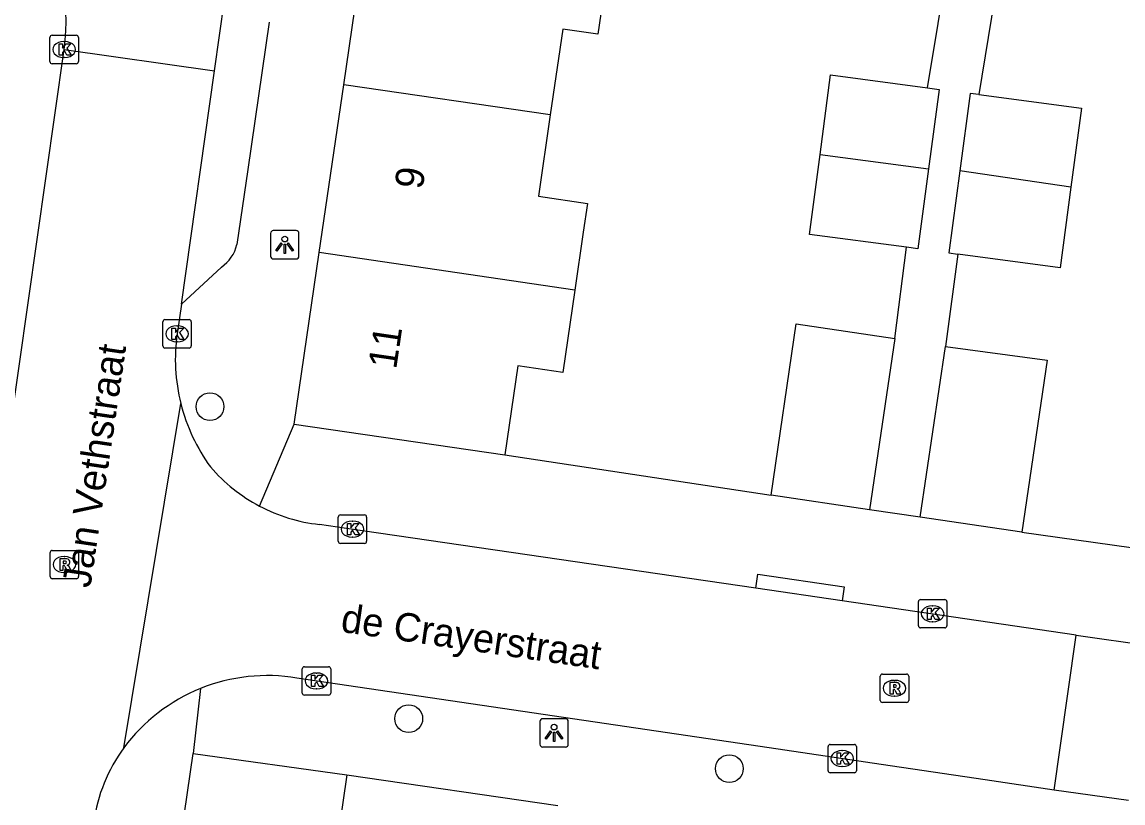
# Model space of a CAD drawing. Extents: x 163686 to 164493, y 382719 to 383870.
# Drawn here: x 164156.03 to 164194.79, y 382998.06 to 383025.57 of the extents above; entities that cross this region are included whole.
import ezdxf

# ---------------------------------------------------------------- set-up
doc = ezdxf.new("R2010")
doc.units = 0
for name, color, linetype in [('IMGEO_Boom', 7, 'Continuous'), ('IMGEO_Kolk', 7, 'Continuous'), ('IMGEO_Lichtpunt', 7, 'Continuous'), ('IMGEO_Muur', 7, 'Continuous'), ('IMGEO_Openbare_ruimte_label', 7, 'Continuous'), ('IMGEO_Pand', 7, 'Continuous'), ('IMGEO_Pand_nummerreeks', 7, 'Continuous'), ('IMGEO_Rijbaan_lokaal_open', 7, 'Continuous'), ('IMGEO_Rioolput', 7, 'Continuous'), ('IMGEO_Voetpad_open', 7, 'Continuous')]:
    doc.layers.add(name, color=color, linetype=linetype)

msp = doc.modelspace()

# ---------------------------------------------------------------- linework, layer by layer
at = {"layer": 'IMGEO_Boom'}
for centre in [(164162.644, 383012.019), (164169.644, 383001.028), (164180.935, 382999.267)]:
    msp.add_circle(centre, 0.489, dxfattribs=at)
at = {"layer": 'IMGEO_Kolk'}
for p, q in [((164157.011, 383024.17), (164157.011, 383025.022)), ((164157.086, 383025.096), (164157.938, 383025.096)), ((164157.499, 383024.876), (164157.524, 383024.876)), ((164158.012, 383025.022), (164158.012, 383024.17)), ((164157.938, 383024.096), (164157.086, 383024.096)), ((164157.522, 383024.316), (164157.497, 383024.316)), ((164160.985, 383014.157), (164160.985, 383015.009)), ((164161.06, 383015.083), (164161.912, 383015.083)), ((164161.473, 383014.863), (164161.498, 383014.863)), ((164161.986, 383015.009), (164161.986, 383014.157)), ((164161.912, 383014.083), (164161.06, 383014.083)), ((164161.496, 383014.303), (164161.471, 383014.303)), ((164167.161, 383007.277), (164167.161, 383008.129)), ((164167.236, 383008.203), (164168.088, 383008.203)), ((164168.162, 383008.129), (164168.162, 383007.277)), ((164167.649, 383007.983), (164167.674, 383007.983)), ((164167.672, 383007.423), (164167.647, 383007.423)), ((164168.088, 383007.203), (164167.236, 383007.203)), ((164187.591, 383004.297), (164187.591, 383005.149)), ((164187.666, 383005.223), (164188.518, 383005.223)), ((164188.592, 383005.149), (164188.592, 383004.297)), ((164188.079, 383005.003), (164188.104, 383005.003)), ((164188.102, 383004.443), (164188.077, 383004.443)), ((164188.518, 383004.223), (164187.666, 383004.223)), ((164165.896, 383001.93), (164165.896, 383002.782)), ((164165.971, 383002.856), (164166.823, 383002.856)), ((164166.897, 383002.782), (164166.897, 383001.93)), ((164166.384, 383002.636), (164166.409, 383002.636)), ((164166.407, 383002.076), (164166.382, 383002.076)), ((164166.823, 383001.856), (164165.971, 383001.856)), ((164184.409, 382999.196), (164184.409, 383000.048)), ((164184.484, 383000.122), (164185.336, 383000.122)), ((164185.41, 383000.048), (164185.41, 382999.196)), ((164184.897, 382999.902), (164184.922, 382999.902)), ((164184.92, 382999.342), (164184.895, 382999.342)), ((164185.336, 382999.122), (164184.484, 382999.122))]:
    msp.add_line(p, q, dxfattribs=at)
for points in [[(164157.011, 383024.17), (164157.011, 383025.022)], [(164157.086, 383025.096), (164157.938, 383025.096)], [(164157.332, 383024.796), (164157.455, 383024.796), (164157.455, 383024.645), (164157.585, 383024.796), (164157.749, 383024.796), (164157.603, 383024.645), (164157.756, 383024.396), (164157.604, 383024.396), (164157.519, 383024.56), (164157.455, 383024.493), (164157.455, 383024.396), (164157.332, 383024.396), (164157.332, 383024.796)], [(164158.012, 383025.022), (164158.012, 383024.17)], [(164157.938, 383024.096), (164157.086, 383024.096)], [(164160.985, 383014.157), (164160.985, 383015.009)], [(164161.06, 383015.083), (164161.912, 383015.083)], [(164161.306, 383014.783), (164161.429, 383014.783), (164161.429, 383014.632), (164161.559, 383014.783), (164161.723, 383014.783), (164161.577, 383014.632), (164161.73, 383014.383), (164161.578, 383014.383), (164161.493, 383014.547), (164161.429, 383014.48), (164161.429, 383014.383), (164161.306, 383014.383), (164161.306, 383014.783)], [(164161.986, 383015.009), (164161.986, 383014.157)], [(164161.912, 383014.083), (164161.06, 383014.083)], [(164167.161, 383007.277), (164167.161, 383008.129)], [(164167.236, 383008.203), (164168.088, 383008.203)], [(164168.162, 383008.129), (164168.162, 383007.277)], [(164167.482, 383007.903), (164167.605, 383007.903), (164167.605, 383007.752), (164167.735, 383007.903), (164167.899, 383007.903), (164167.753, 383007.752), (164167.906, 383007.503), (164167.754, 383007.503), (164167.669, 383007.667), (164167.605, 383007.6), (164167.605, 383007.503), (164167.482, 383007.503), (164167.482, 383007.903)], [(164168.088, 383007.203), (164167.236, 383007.203)], [(164187.591, 383004.297), (164187.591, 383005.149)], [(164187.666, 383005.223), (164188.518, 383005.223)], [(164188.592, 383005.149), (164188.592, 383004.297)], [(164187.912, 383004.923), (164188.035, 383004.923), (164188.035, 383004.772), (164188.165, 383004.923), (164188.329, 383004.923), (164188.183, 383004.772), (164188.336, 383004.523), (164188.184, 383004.523), (164188.099, 383004.687), (164188.035, 383004.62), (164188.035, 383004.523), (164187.912, 383004.523), (164187.912, 383004.923)], [(164188.518, 383004.223), (164187.666, 383004.223)], [(164165.896, 383001.93), (164165.896, 383002.782)], [(164165.971, 383002.856), (164166.823, 383002.856)], [(164166.897, 383002.782), (164166.897, 383001.93)], [(164166.217, 383002.556), (164166.34, 383002.556), (164166.34, 383002.405), (164166.47, 383002.556), (164166.634, 383002.556), (164166.488, 383002.405), (164166.641, 383002.156), (164166.489, 383002.156), (164166.404, 383002.32), (164166.34, 383002.253), (164166.34, 383002.156), (164166.217, 383002.156), (164166.217, 383002.556)], [(164166.823, 383001.856), (164165.971, 383001.856)], [(164184.409, 382999.196), (164184.409, 383000.048)], [(164184.484, 383000.122), (164185.336, 383000.122)], [(164185.41, 383000.048), (164185.41, 382999.196)], [(164184.73, 382999.822), (164184.853, 382999.822), (164184.853, 382999.671), (164184.983, 382999.822), (164185.147, 382999.822), (164185.001, 382999.671), (164185.154, 382999.422), (164185.002, 382999.422), (164184.917, 382999.586), (164184.853, 382999.519), (164184.853, 382999.422), (164184.73, 382999.422), (164184.73, 382999.822)], [(164185.336, 382999.122), (164184.484, 382999.122)]]:
    msp.add_lwpolyline(points, dxfattribs=at)
for centre, start, end in [((164157.088, 383025.02), 91.552, 178.448), ((164157.088, 383025.02), 91.552, 178.448), ((164157.936, 383025.02), 1.552, 88.448), ((164157.936, 383025.02), 1.552, 88.448), ((164157.088, 383024.172), 181.552, 268.448), ((164157.088, 383024.172), 181.552, 268.448), ((164157.936, 383024.172), 271.552, 358.448), ((164157.936, 383024.172), 271.552, 358.448), ((164161.062, 383015.007), 91.552, 178.448), ((164161.062, 383015.007), 91.552, 178.448), ((164161.91, 383015.007), 1.552, 88.448), ((164161.91, 383015.007), 1.552, 88.448), ((164161.062, 383014.159), 181.552, 268.448), ((164161.062, 383014.159), 181.552, 268.448), ((164161.91, 383014.159), 271.552, 358.448), ((164161.91, 383014.159), 271.552, 358.448), ((164167.238, 383008.127), 91.552, 178.448), ((164167.238, 383008.127), 91.552, 178.448), ((164168.086, 383008.127), 1.552, 88.448), ((164168.086, 383008.127), 1.552, 88.448), ((164167.238, 383007.279), 181.552, 268.448), ((164167.238, 383007.279), 181.552, 268.448), ((164168.086, 383007.279), 271.552, 358.448), ((164168.086, 383007.279), 271.552, 358.448), ((164187.668, 383005.147), 91.552, 178.448), ((164187.668, 383005.147), 91.552, 178.448), ((164188.516, 383005.147), 1.552, 88.448), ((164188.516, 383005.147), 1.552, 88.448), ((164187.668, 383004.299), 181.552, 268.448), ((164187.668, 383004.299), 181.552, 268.448), ((164188.516, 383004.299), 271.552, 358.448), ((164188.516, 383004.299), 271.552, 358.448), ((164165.973, 383002.78), 91.552, 178.448), ((164165.973, 383002.78), 91.552, 178.448), ((164166.821, 383002.78), 1.552, 88.448), ((164166.821, 383002.78), 1.552, 88.448), ((164165.973, 383001.932), 181.552, 268.448), ((164165.973, 383001.932), 181.552, 268.448), ((164166.821, 383001.932), 271.552, 358.448), ((164166.821, 383001.932), 271.552, 358.448), ((164184.486, 383000.046), 91.552, 178.448), ((164184.486, 383000.046), 91.552, 178.448), ((164185.334, 383000.046), 1.552, 88.448), ((164185.334, 383000.046), 1.552, 88.448), ((164184.486, 382999.198), 181.552, 268.448), ((164184.486, 382999.198), 181.552, 268.448), ((164185.334, 382999.198), 271.552, 358.448), ((164185.334, 382999.198), 271.552, 358.448)]:
    msp.add_arc(centre, 0.0765, start, end, dxfattribs=at)
for centre, major_axis, ratio, start_param, end_param in [((164157.498, 383024.596), (-0.387, 0.002), 0.722429, 4.712389, 7.853982), ((164157.523, 383024.596), (-0.39, 0.002), 0.717154, 1.570796, 4.712389), ((164161.472, 383014.583), (-0.387, 0.002), 0.722429, 4.712389, 7.853982), ((164161.497, 383014.583), (-0.39, 0.002), 0.717154, 1.570796, 4.712389), ((164167.648, 383007.703), (-0.387, 0.002), 0.722429, 4.712389, 7.853982), ((164167.673, 383007.703), (-0.39, 0.002), 0.717154, 1.570796, 4.712389), ((164188.078, 383004.723), (-0.387, 0.002), 0.722429, 4.712389, 7.853982), ((164188.103, 383004.723), (-0.39, 0.002), 0.717154, 1.570796, 4.712389), ((164166.383, 383002.356), (-0.387, 0.002), 0.722429, 4.712389, 7.853982), ((164166.408, 383002.356), (-0.39, 0.002), 0.717154, 1.570796, 4.712389), ((164184.896, 382999.622), (-0.387, 0.002), 0.722429, 4.712389, 7.853982), ((164184.921, 382999.622), (-0.39, 0.002), 0.717154, 1.570796, 4.712389)]:
    msp.add_ellipse(centre, major_axis=major_axis, ratio=ratio, start_param=start_param, end_param=end_param, dxfattribs=at)
at = {"layer": 'IMGEO_Lichtpunt'}
for p, q in [((164165.682, 383018.217), (164164.874, 383018.217)), ((164165.682, 383018.217), (164164.874, 383018.217)), ((164164.78, 383018.122), (164164.78, 383017.315)), ((164164.78, 383018.122), (164164.78, 383017.315)), ((164165.776, 383017.315), (164165.776, 383018.122)), ((164165.776, 383017.315), (164165.776, 383018.122)), ((164164.874, 383017.221), (164165.682, 383017.221)), ((164164.874, 383017.221), (164165.682, 383017.221)), ((164174.263, 383000.931), (164174.263, 383000.124)), ((164174.263, 383000.931), (164174.263, 383000.124)), ((164175.165, 383001.026), (164174.357, 383001.026)), ((164175.165, 383001.026), (164174.357, 383001.026)), ((164175.259, 383000.124), (164175.259, 383000.931)), ((164175.259, 383000.124), (164175.259, 383000.931)), ((164174.357, 383000.03), (164175.165, 383000.03)), ((164174.357, 383000.03), (164175.165, 383000.03))]:
    msp.add_line(p, q, dxfattribs=at)
for points in [[(164165.154, 383017.786), (164165.193, 383017.758), (164165.005, 383017.496), (164164.967, 383017.523), (164165.154, 383017.786)], [(164165.256, 383017.738), (164165.303, 383017.738), (164165.303, 383017.416), (164165.256, 383017.416), (164165.256, 383017.738)], [(164165.366, 383017.758), (164165.404, 383017.785), (164165.591, 383017.523), (164165.552, 383017.495), (164165.366, 383017.758)], [(164174.637, 383000.595), (164174.676, 383000.567), (164174.488, 383000.305), (164174.45, 383000.332), (164174.637, 383000.595)], [(164174.739, 383000.547), (164174.786, 383000.547), (164174.786, 383000.225), (164174.739, 383000.225), (164174.739, 383000.547)], [(164174.849, 383000.567), (164174.887, 383000.594), (164175.074, 383000.332), (164175.035, 383000.304), (164174.849, 383000.567)]]:
    msp.add_lwpolyline(points, dxfattribs=at)
for centre in [(164165.279, 383017.92), (164174.762, 383000.729)]:
    msp.add_circle(centre, 0.0994, dxfattribs=at)
for centre, start, end in [((164164.874, 383018.122), 90, 180), ((164164.874, 383018.122), 90, 180), ((164165.682, 383018.122), 0, 90), ((164165.682, 383018.122), 0, 90), ((164164.874, 383017.315), 180, 270), ((164164.874, 383017.315), 180, 270), ((164165.682, 383017.315), 270, 0), ((164165.682, 383017.315), 270, 360), ((164174.357, 383000.931), 90, 180), ((164174.357, 383000.931), 90, 180), ((164175.165, 383000.931), 0, 90), ((164175.165, 383000.931), 0, 90), ((164174.357, 383000.124), 180, 270), ((164174.357, 383000.124), 180, 270), ((164175.165, 383000.124), 270, 0), ((164175.165, 383000.124), 270, 360)]:
    msp.add_arc(centre, 0.0946, start, end, dxfattribs=at)
at = {"layer": 'IMGEO_Muur'}
msp.add_lwpolyline([(164173.025, 383010.318), (164182.401, 383008.896)], dxfattribs=at)
at = {"layer": 'IMGEO_Pand'}
for points in [[(164167.356, 383023.354), (164168.232, 383029.342)], [(164176.74, 383028.098), (164176.307, 383025.136), (164175.072, 383025.316), (164174.629, 383022.291)], [(164184.126, 383020.903), (164184.498, 383023.701), (164187.907, 383023.247)], [(164166.491, 383017.442), (164167.356, 383023.354)], [(164174.629, 383022.291), (164167.356, 383023.354)], [(164187.907, 383023.247), (164188.318, 383023.192), (164187.945, 383020.395)], [(164189.72, 383023.007), (164189.412, 383023.048), (164189.049, 383020.32)], [(164189.72, 383023.007), (164193.331, 383022.527), (164192.961, 383019.748)], [(164174.629, 383022.291), (164174.21, 383019.427), (164175.935, 383019.174), (164175.788, 383018.168), (164175.49, 383016.126)], [(164187.173, 383017.63), (164183.751, 383018.086), (164184.126, 383020.903)], [(164184.126, 383020.903), (164187.945, 383020.395)], [(164187.945, 383020.395), (164187.57, 383017.577), (164187.173, 383017.63)], [(164189.049, 383020.32), (164188.664, 383017.434), (164188.974, 383017.393)], [(164192.961, 383019.748), (164189.049, 383020.32)], [(164192.961, 383019.748), (164192.584, 383016.912), (164188.974, 383017.393)], [(164165.607, 383011.403), (164166.491, 383017.442)], [(164175.49, 383016.126), (164166.491, 383017.442)], [(164175.49, 383016.126), (164175.067, 383013.22), (164173.483, 383013.451), (164173.025, 383010.318)], [(164182.401, 383008.896), (164183.287, 383014.932), (164186.762, 383014.423)], [(164186.762, 383014.423), (164185.874, 383008.386)], [(164187.658, 383008.127), (164188.54, 383014.135)], [(164188.54, 383014.135), (164192.124, 383013.658), (164191.235, 383007.602)], [(164165.607, 383011.403), (164173.025, 383010.318)], [(164185.874, 383008.386), (164182.401, 383008.896)], [(164191.235, 383007.602), (164187.658, 383008.127)], [(164167.47, 382999.044), (164166.584, 382992.955)], [(164167.47, 382999.044), (164174.892, 382997.965)]]:
    msp.add_lwpolyline(points, dxfattribs=at)
at = {"layer": 'IMGEO_Rijbaan_lokaal_open'}
for points in [[(164162.802, 383023.844), (164163.154, 383026.331), (164163.395, 383028.038)], [(164154.966, 383006.746), (164157.512, 383024.592)], [(164157.512, 383024.592), (164162.802, 383023.844)], [(164161.64, 383015.622), (164162.802, 383023.844)], [(164161.64, 383015.622), (164161.486, 383014.587)], [(164159.611, 383000), (164161.62, 383012.125)], [(164181.867, 383005.62), (164167.448, 383007.729), (164166.499, 383007.868)], [(164184.901, 383005.176), (164181.867, 383005.62)], [(164193.147, 383003.97), (164184.901, 383005.176)], [(164192.376, 382998.515), (164192.586, 383000), (164193.147, 383003.97)], [(164193.147, 383003.97), (164195.79, 383003.596)], [(164192.376, 382998.515), (164189.944, 382998.875), (164186.276, 382999.417), (164182.333, 383000), (164165.708, 383002.458)], [(164194.984, 382998.151), (164192.376, 382998.515)]]:
    msp.add_lwpolyline(points, dxfattribs=at)
for centre, radius, start, end in [((164150.869, 383025.534), 6.71, 351.9263, 36.792), ((164167.862, 383013.699), 6.437, 172.0746, 194.1562), ((164167.912, 383013.713), 6.49, 194.1619, 216.0573), ((164167.139, 383013.725), 5.89, 220.5887, 242.1809), ((164167.154, 383013.757), 5.926, 242.1909, 263.6495), ((164164.662, 382996.256), 6.29, 80.4287, 111.9404), ((164164.665, 382996.259), 6.287, 111.9733, 143.4912), ((164164.337, 382996.557), 5.847, 143.9227, 171.8948)]:
    msp.add_arc(centre, radius, start, end, dxfattribs=at)
at = {"layer": 'IMGEO_Rioolput'}
for p, q in [((164157.093, 383006.956), (164157.945, 383006.956)), ((164157.018, 383006.03), (164157.018, 383006.882)), ((164157.506, 383006.736), (164157.531, 383006.736)), ((164158.019, 383006.882), (164158.019, 383006.03)), ((164157.945, 383005.956), (164157.093, 383005.956)), ((164157.529, 383006.176), (164157.504, 383006.176)), ((164186.247, 383001.672), (164186.247, 383002.524)), ((164186.322, 383002.598), (164187.174, 383002.598)), ((164186.735, 383002.378), (164186.76, 383002.378)), ((164187.248, 383002.524), (164187.248, 383001.672)), ((164187.174, 383001.598), (164186.322, 383001.598)), ((164186.758, 383001.818), (164186.733, 383001.818))]:
    msp.add_line(p, q, dxfattribs=at)
for points in [[(164157.093, 383006.956), (164157.945, 383006.956)], [(164157.018, 383006.03), (164157.018, 383006.882)], [(164157.607, 383006.654), (164157.355, 383006.656), (164157.355, 383006.256)], [(164157.533, 383006.575), (164157.479, 383006.575), (164157.479, 383006.494)], [(164158.019, 383006.882), (164158.019, 383006.03)], [(164157.355, 383006.256), (164157.479, 383006.256), (164157.479, 383006.418), (164157.49, 383006.418)], [(164157.479, 383006.494), (164157.531, 383006.494)], [(164157.537, 383006.389), (164157.608, 383006.256), (164157.748, 383006.256), (164157.683, 383006.382)], [(164157.945, 383005.956), (164157.093, 383005.956)], [(164186.247, 383001.672), (164186.247, 383002.524)], [(164186.322, 383002.598), (164187.174, 383002.598)], [(164187.248, 383002.524), (164187.248, 383001.672)], [(164186.836, 383002.296), (164186.584, 383002.298), (164186.584, 383001.898)], [(164186.584, 383001.898), (164186.708, 383001.898), (164186.708, 383002.06), (164186.719, 383002.06)], [(164186.762, 383002.217), (164186.708, 383002.217), (164186.708, 383002.136)], [(164186.708, 383002.136), (164186.76, 383002.136)], [(164186.766, 383002.031), (164186.837, 383001.898), (164186.977, 383001.898), (164186.912, 383002.024)], [(164187.174, 383001.598), (164186.322, 383001.598)]]:
    msp.add_lwpolyline(points, dxfattribs=at)
for centre, radius, start, end in [((164157.095, 383006.88), 0.0765, 91.552, 178.448), ((164157.095, 383006.88), 0.0765, 91.552, 178.448), ((164157.943, 383006.88), 0.0765, 1.552, 88.448), ((164157.943, 383006.88), 0.0765, 1.552, 88.448), ((164157.539, 383006.479), 0.0964, 77.0061, 93.1865), ((164157.553, 383006.536), 0.0378, 276.6634, 79.6772), ((164157.606, 383006.544), 0.109, 350.3612, 89.416), ((164157.489, 383006.365), 0.0533, 26.0293, 88.6989), ((164157.515, 383006.683), 0.19, 274.7715, 282.9687), ((164157.604, 383006.544), 0.112, 277.5842, 350.9817), ((164157.588, 383006.329), 0.108, 29.5134, 73.7905), ((164157.095, 383006.032), 0.0765, 181.552, 268.448), ((164157.095, 383006.032), 0.0765, 181.552, 268.448), ((164157.943, 383006.032), 0.0765, 271.552, 358.448), ((164157.943, 383006.032), 0.0765, 271.552, 358.448), ((164186.324, 383002.522), 0.0765, 91.552, 178.448), ((164186.324, 383002.522), 0.0765, 91.552, 178.448), ((164187.172, 383002.522), 0.0765, 1.552, 88.448), ((164187.172, 383002.522), 0.0765, 1.552, 88.448), ((164186.718, 383002.007), 0.0533, 26.0293, 88.6989), ((164186.744, 383002.325), 0.19, 274.7715, 282.9687), ((164186.768, 383002.121), 0.0964, 77.0061, 93.1865), ((164186.782, 383002.178), 0.0378, 276.6634, 79.6772), ((164186.835, 383002.186), 0.109, 350.3612, 89.416), ((164186.833, 383002.186), 0.112, 277.5842, 350.9817), ((164186.817, 383001.971), 0.108, 29.5134, 73.7905), ((164186.324, 383001.674), 0.0765, 181.552, 268.448), ((164186.324, 383001.674), 0.0765, 181.552, 268.448), ((164187.172, 383001.674), 0.0765, 271.552, 358.448), ((164187.172, 383001.674), 0.0765, 271.552, 358.448)]:
    msp.add_arc(centre, radius, start, end, dxfattribs=at)
for centre, major_axis, ratio, start_param, end_param in [((164157.505, 383006.456), (-0.387, 0.002), 0.722429, 4.712389, 7.853982), ((164157.53, 383006.456), (-0.39, 0.002), 0.717154, 1.570796, 4.712389), ((164186.734, 383002.098), (-0.387, 0.002), 0.722429, 4.712389, 7.853982), ((164186.759, 383002.098), (-0.39, 0.002), 0.717154, 1.570796, 4.712389)]:
    msp.add_ellipse(centre, major_axis=major_axis, ratio=ratio, start_param=start_param, end_param=end_param, dxfattribs=at)
at = {"layer": 'IMGEO_Voetpad_open'}
for points in [[(164187.907, 383023.247), (164189.041, 383030.054)], [(164190.825, 383029.763), (164189.72, 383023.007)], [(164164.729, 383025.565), (164163.977, 383020.366), (164163.593, 383017.725)], [(164186.762, 383014.423), (164187.173, 383017.63)], [(164188.974, 383017.393), (164188.54, 383014.135)], [(164163.047, 383016.934), (164161.64, 383015.622)], [(164164.39, 383008.516), (164165.607, 383011.403)], [(164173.025, 383010.318), (164182.401, 383008.896)], [(164187.658, 383008.127), (164185.874, 383008.386)], [(164191.235, 383007.602), (164200.183, 383006.341)], [(164181.867, 383005.62), (164181.94, 383006.121), (164184.974, 383005.676), (164184.901, 383005.176)], [(164162.312, 383002.09), (164162.059, 382999.803)], [(164156.836, 382963.9), (164162.059, 382999.803)], [(164162.059, 382999.803), (164167.47, 382999.044)]]:
    msp.add_lwpolyline(points, dxfattribs=at)
msp.add_arc((164162.313, 383018.025), 1.315, 303.9439, 346.8241, dxfattribs=at)

# ---------------------------------------------------------------- texts
at = {"layer": 'IMGEO_Openbare_ruimte_label'}
for s, rotation, p in [('Jan Vethstraat', 81.5457, (164158.428, 383005.606)), ('de Crayerstraat', 351.7241, (164167.218, 383004.091)), ('de Crayerstraat', 351.7241, (164167.218, 383004.091))]:
    msp.add_text(s, height=1, rotation=rotation, dxfattribs=at).set_placement(p)
at = {"layer": 'IMGEO_Pand_nummerreeks'}
for s, p in [('9', (164170.129, 383019.643)), ('11', (164169.201, 383013.309))]:
    msp.add_text(s, height=1, rotation=81.6743, dxfattribs=at).set_placement(p)

doc.saveas('drawing.dxf')
